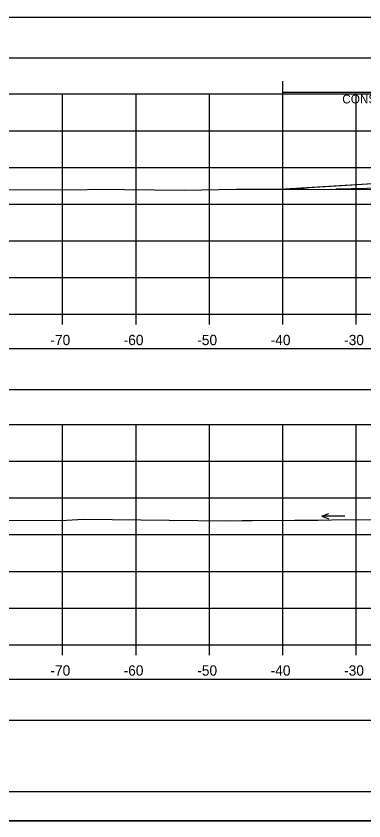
# Model space of a CAD drawing. Extents: x 1369627 to 1374022, y 380035 to 398173.
# Drawn here: x 1372022.2 to 1372069.6, y 389212.3 to 389321.9 of the extents above; entities that cross this region are included whole.
import ezdxf

# ---------------------------------------------------------------- set-up
doc = ezdxf.new("R2010")
doc.units = 0
for name, color, linetype in [('Default', 7, 'Continuous'), ('R_Axis', 7, 'Continuous'), ('R_Axis Annot', 7, 'Continuous'), ('R_Border', 7, 'Continuous'), ('R_Drive', 7, 'Continuous'), ('R_Exist Surface', 7, 'Continuous'), ('R_Grid', 7, 'Continuous'), ('R_MOT', 7, 'Continuous'), ('R_No Plot', 7, 'Continuous'), ('R_Water Annot', 7, 'Continuous'), ('T_Vehicle Path Lt Minor', 7, 'Continuous')]:
    doc.layers.add(name, color=color, linetype=linetype)

msp = doc.modelspace()

# ---------------------------------------------------------------- linework, layer by layer
at = {"layer": 'Default'}
for points in [[(1371948.53, 389316.19), (1372248.53, 389316.19), (1372248.53, 389321.71), (1371948.53, 389321.71)], [(1371948.53, 389271.07), (1372248.53, 389271.07), (1372248.53, 389276.6), (1371948.53, 389276.6)], [(1371948.53, 389226.03), (1372248.53, 389226.03), (1372248.53, 389231.55), (1371948.53, 389231.55)]]:
    msp.add_lwpolyline(points, close=True, dxfattribs=at)
at = {"layer": 'R_Axis'}
for p, q in [((1371948.53, 389281.29), (1372248.53, 389281.29)), ((1372028.53, 389279.89), (1372028.53, 389281.29)), ((1372038.53, 389279.89), (1372038.53, 389281.29)), ((1372048.53, 389279.89), (1372048.53, 389281.29)), ((1372058.53, 389279.89), (1372058.53, 389281.29)), ((1372068.53, 389279.89), (1372068.53, 389281.29)), ((1371948.53, 389236.29), (1372248.53, 389236.29)), ((1372028.53, 389234.89), (1372028.53, 389236.29)), ((1372038.53, 389234.89), (1372038.53, 389236.29)), ((1372048.53, 389234.89), (1372048.53, 389236.29)), ((1372058.53, 389234.89), (1372058.53, 389236.29)), ((1372068.53, 389234.89), (1372068.53, 389236.29))]:
    msp.add_line(p, q, dxfattribs=at)
at = {"layer": 'R_Border'}
msp.add_line((1372256.71, 389216.29), (1371940.53, 389216.29), dxfattribs=at)
at = {"layer": 'R_Drive'}
msp.add_line((1372071.53, 389299.08), (1372058.53, 389298.3), dxfattribs=at)
at = {"layer": 'R_Exist Surface'}
for points in [[(1372020.36, 389298.28), (1372030.93, 389298.23), (1372032.87, 389298.33), (1372045.13, 389298.18), (1372052.19, 389298.33), (1372052.38, 389298.33), (1372052.4, 389298.33), (1372052.5, 389298.33), (1372053.59, 389298.32), (1372056.85, 389298.31), (1372056.96, 389298.33), (1372057.39, 389298.33), (1372060.56, 389298.31), (1372061.77, 389298.34), (1372075.96, 389298.26)], [(1372020.31, 389253.27), (1372028.28, 389253.23), (1372031.37, 389253.39), (1372050.87, 389253.15), (1372052.99, 389253.2), (1372054.41, 389253.2), (1372060.17, 389253.28), (1372063.29, 389253.27), (1372067.03, 389253.36), (1372076.31, 389253.31)]]:
    msp.add_lwpolyline(points, dxfattribs=at)
at = {"layer": 'R_Grid'}
for p, q in [((1371948.53, 389311.29), (1372248.53, 389311.29)), ((1372028.53, 389281.29), (1372028.53, 389311.29)), ((1372038.53, 389281.29), (1372038.53, 389311.29)), ((1372048.53, 389281.29), (1372048.53, 389311.29)), ((1372058.53, 389281.29), (1372058.53, 389311.29)), ((1372068.53, 389281.29), (1372068.53, 389311.29)), ((1371948.53, 389306.29), (1372248.53, 389306.29)), ((1371948.53, 389301.29), (1372248.53, 389301.29)), ((1371948.53, 389296.29), (1372248.53, 389296.29)), ((1371948.53, 389291.29), (1372248.53, 389291.29)), ((1371948.53, 389286.29), (1372248.53, 389286.29)), ((1371948.53, 389281.29), (1372248.53, 389281.29)), ((1371948.53, 389266.29), (1372248.53, 389266.29)), ((1372028.53, 389236.29), (1372028.53, 389266.29)), ((1372038.53, 389236.29), (1372038.53, 389266.29)), ((1372048.53, 389236.29), (1372048.53, 389266.29)), ((1372058.53, 389236.29), (1372058.53, 389266.29)), ((1372068.53, 389236.29), (1372068.53, 389266.29)), ((1371948.53, 389261.29), (1372248.53, 389261.29)), ((1371948.53, 389256.29), (1372248.53, 389256.29)), ((1371948.53, 389251.29), (1372248.53, 389251.29)), ((1371948.53, 389246.29), (1372248.53, 389246.29)), ((1371948.53, 389241.29), (1372248.53, 389241.29)), ((1371948.53, 389236.29), (1372248.53, 389236.29))]:
    msp.add_line(p, q, dxfattribs=at)
at = {"layer": 'R_MOT'}
for p, q in [((1372058.53, 389310.05), (1372058.53, 389313.05)), ((1372058.53, 389311.55), (1372126.06, 389311.55))]:
    msp.add_line(p, q, dxfattribs=at)
at = {"layer": 'R_No Plot'}
for p, q in [((1372083.53, 389298.67), (1372065.76, 389298.32)), ((1371928.13, 389212.31), (1372261.46, 389212.31))]:
    msp.add_line(p, q, dxfattribs=at)
for points in [[(1371928.12, 389425.65), (1372261.46, 389425.65), (1372261.46, 389212.31), (1371928.12, 389212.31)], [(1372174.45, 389421.75), (1372194.07, 389421.75), (1372194.07, 389411.87), (1372210.18, 389411.87), (1372233.38, 389411.87), (1372233.38, 389379.2), (1372256.59, 389379.2), (1372256.71, 389216.29), (1371940.53, 389216.29), (1371940.53, 389421.75)]]:
    msp.add_lwpolyline(points, close=True, dxfattribs=at)
at = {"layer": 'R_Water Annot'}
for p, q in [((1372063.83, 389253.8), (1372064.79, 389254.15)), ((1372066.97, 389253.8), (1372063.83, 389253.8)), ((1372063.83, 389253.8), (1372064.79, 389253.45))]:
    msp.add_line(p, q, dxfattribs=at)
at = {"layer": 'T_Vehicle Path Lt Minor'}
msp.add_line((1372071.53, 389299.08), (1372058.78, 389298.32), dxfattribs=at)
msp.add_lwpolyline([(1372058.78, 389298.32), (1372060.56, 389298.31), (1372061.77, 389298.34), (1372071.86, 389298.28)], dxfattribs=at)

# ---------------------------------------------------------------- texts
at = {"layer": 'R_Axis Annot'}
for s, p in [('-70', (1372026.87, 389277.09)), ('-60', (1372036.84, 389277.09)), ('-50', (1372046.87, 389277.09)), ('-40', (1372056.87, 389277.09)), ('-30', (1372066.87, 389277.09)), ('-70', (1372026.87, 389232.09)), ('-60', (1372036.84, 389232.09)), ('-50', (1372046.87, 389232.09)), ('-40', (1372056.87, 389232.09)), ('-30', (1372066.87, 389232.09))]:
    msp.add_text(s, height=1.4, dxfattribs=at).set_placement(p)
at = {"layer": 'R_MOT'}
msp.add_text('CONSTRUCTION', height=1.2, dxfattribs=at).set_placement((1372066.62, 389310))

doc.saveas('drawing.dxf')
